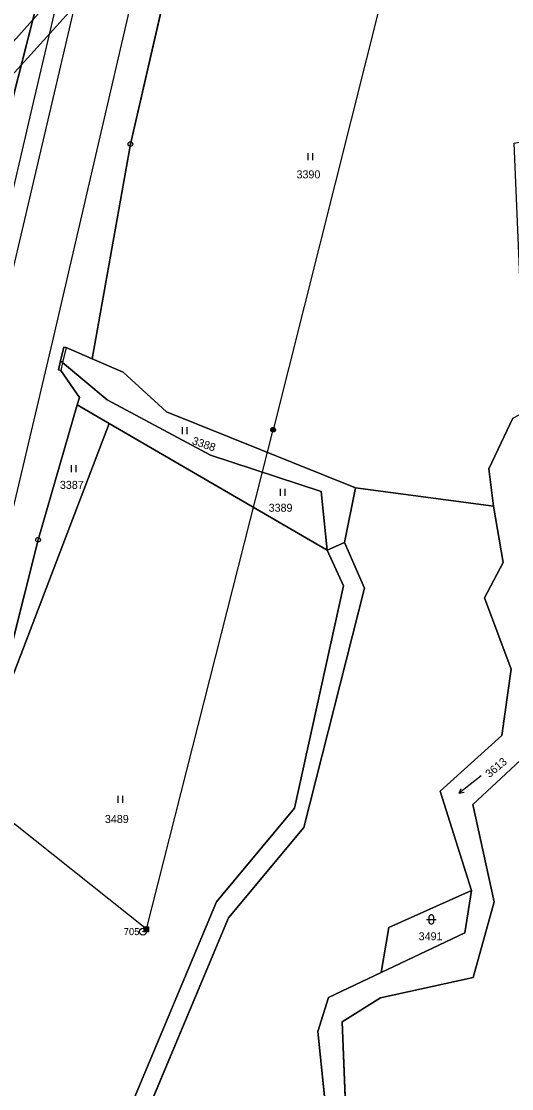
# Model space of a CAD drawing. Extents: x -689422 to -685210, y -987725 to -982160.
# Drawn here: x -686868.8 to -686764.7, y -987291.4 to -987064.7 of the extents above; entities that cross this region are included whole.
import ezdxf

# ---------------------------------------------------------------- set-up
doc = ezdxf.new("R2010")
doc.units = 0
for name, color, linetype in [('KN_Hranice obce', 7, 'Continuous'), ('KN_Hranice_katastrální území', 7, 'Continuous'), ('KN_Hranice_parcel', 7, 'Continuous'), ('KN_Hranice_parcel_vnitrni_kresba', 7, 'Continuous'), ('KN_Parcelni cisla', 7, 'Continuous'), ('KN_Polygon parcely', 7, 'Continuous'), ('KN_Pozemkove predmety', 7, 'Continuous'), ('KN_POZEMKY_OSTATNI PLOCHA', 7, 'Continuous'), ('KN_POZEMKY_TTP', 7, 'Continuous'), ('KN_POZEMKY_VODNI_PLOCHA', 7, 'Continuous'), ('KN_VYUZITI_07_vodni plocha_tok prirozeny', 7, 'Continuous'), ('KN_VYUZITI_16_ostatni plocha_silnice', 7, 'Continuous'), ('KN_VYUZITI_27_ostatni plocha_neplodna puda', 7, 'Continuous'), ('KN_Věcná břemena k části', 7, 'Continuous'), ('KN_Značky bodu BP', 7, 'Continuous'), ('KN_Značky kultur', 7, 'Continuous')]:
    doc.layers.add(name, color=color, linetype=linetype)

msp = doc.modelspace()

# ---------------------------------------------------------------- linework, layer by layer
at = {"layer": 'KN_Hranice obce'}
msp.add_lwpolyline([(-686820.99, -987437.27), (-686818.58, -987427.67), (-686801.28, -987416.83), (-686797.96, -987408.59), (-686806.59, -987396.9), (-686796.11, -987381.08), (-686798.52, -987372.42), (-686811.4, -987366.82), (-686818.14, -987363.89), (-686812.05, -987343.37), (-686806.85, -987337.62), (-686797.64, -987337.6), (-686788.35, -987337.57), (-686782.6, -987331.28), (-686793.5, -987309.55), (-686799.88, -987296.84), (-686800.64, -987277.24), (-686792.5, -987272.18), (-686772.85, -987267.81), (-686768.37, -987251.79), (-686772.91, -987231.1), (-686762.86, -987221.77)], dxfattribs=at)
at = {"layer": 'KN_Hranice_katastrální území'}
msp.add_lwpolyline([(-686820.99, -987437.27), (-686818.58, -987427.67), (-686801.28, -987416.83), (-686797.96, -987408.59), (-686806.59, -987396.9), (-686796.11, -987381.08), (-686798.52, -987372.42), (-686811.4, -987366.82), (-686818.14, -987363.89), (-686812.05, -987343.37), (-686806.85, -987337.62), (-686797.64, -987337.6), (-686788.35, -987337.57), (-686782.6, -987331.28), (-686793.5, -987309.55), (-686799.88, -987296.84), (-686800.64, -987277.24), (-686792.5, -987272.18), (-686772.85, -987267.81), (-686768.37, -987251.79), (-686772.91, -987231.1), (-686762.86, -987221.77)], dxfattribs=at)
at = {"layer": 'KN_Hranice_parcel'}
for p, q in [((-686858.63, -987033.94), (-686876.05, -987102.29)), ((-686853.73, -987136.42), (-686845.63, -987090.8)), ((-686859.26, -987134.02), (-686853.73, -987136.42)), ((-686856.92, -987146.2), (-686850.14, -987150.14)), ((-686850.14, -987150.14), (-686803.84, -987177.06)), ((-686800.17, -987175.43), (-686797.85, -987163.81)), ((-686797.85, -987163.81), (-686768.48, -987167.74)), ((-686803.84, -987177.06), (-686800.17, -987175.43)), ((-686800.64, -987277.24), (-686792.5, -987272.18))]:
    msp.add_line(p, q, dxfattribs=at)
for points in [[(-686845.63, -987090.8), (-686832.82, -987035.14), (-686831.93, -987033.05), (-686831.23, -987029.88), (-686833.48, -987027.69)], [(-686860.45, -987136.85), (-686859.75, -987133.91), (-686859.26, -987134.02)], [(-686856.92, -987146.2), (-686856.46, -987144.62), (-686860.42, -987138.91), (-686860.91, -987138.79), (-686860.45, -987136.85)], [(-686860.45, -987136.85), (-686860.02, -987137.21), (-686850.53, -987145.14), (-686828.6, -987156.89), (-686805.1, -987164.6), (-686803.84, -987177.06)], [(-686797.85, -987163.81), (-686837.96, -987147.68), (-686847.14, -987139.28), (-686853.73, -987136.42)], [(-686874.7, -987212.44), (-686865.24, -987174.86), (-686856.92, -987146.2)], [(-686768.48, -987167.74), (-686769.48, -987159.76), (-686764.42, -987149.05), (-686761.68, -987147.64)], [(-686874.7, -987212.44), (-686872.78, -987209.52), (-686850.14, -987150.14)], [(-686773.18, -987249.35), (-686779.82, -987228.28), (-686766.73, -987216.4), (-686764.74, -987202.36), (-686770.42, -987187.16), (-686766.47, -987179.71), (-686768.48, -987167.74)], [(-686800.17, -987175.43), (-686795.92, -987185.13), (-686808.79, -987235.94), (-686824.82, -987255.15), (-686842.83, -987298.21), (-686861.66, -987324.01), (-686864.61, -987345.11), (-686873.73, -987361.53), (-686879.26, -987371.3), (-686892.08, -987383.24), (-686911.94, -987431.93)], [(-686864, -987320.5), (-686845.7, -987295.48), (-686827.36, -987251.73), (-686810.8, -987231.84), (-686800.39, -987184.63), (-686803.84, -987177.06)], [(-686792.5, -987272.18), (-686772.85, -987267.81), (-686768.37, -987251.79), (-686772.91, -987231.1), (-686762.86, -987221.77)], [(-686792.38, -987266.77), (-686790.71, -987257.21), (-686773.18, -987249.35)], [(-686792.38, -987266.77), (-686774.59, -987258.31), (-686773.18, -987249.35)], [(-686799.15, -987316.14), (-686800.35, -987305.42), (-686803.89, -987297.85), (-686805.79, -987279.28), (-686803.53, -987272.08), (-686792.38, -987266.77)], [(-686793.5, -987309.55), (-686799.88, -987296.84), (-686800.64, -987277.24)]]:
    msp.add_lwpolyline(points, dxfattribs=at)
at = {"layer": 'KN_Hranice_parcel_vnitrni_kresba'}
for p, q in [((-686875.39, -987137.96), (-686832.86, -986956.93)), ((-686839.49, -987034.76), (-686861.96, -987131.65)), ((-686860.31, -987056.58), (-686866.54, -987083.15)), ((-686866.54, -987083.15), (-686872.74, -987109.71)), ((-686861.96, -987131.65), (-686881.87, -987215.85)), ((-686859.26, -987134.02), (-686860.02, -987137.21)), ((-686860.02, -987137.21), (-686860.42, -987138.91))]:
    msp.add_line(p, q, dxfattribs=at)
at = {"layer": 'KN_Polygon parcely'}
for points in [[(-686747.77, -987087.42), (-686752.49, -987079.19), (-686762.4, -987075.87), (-686759.82, -987052.91), (-686772.88, -987046.04), (-686802.9, -987044.34), (-686812.43, -987035.47), (-686814.31, -987020.88), (-686821.44, -987025.8), (-686832.07, -987023.08), (-686833.48, -987027.69), (-686831.23, -987029.88), (-686831.93, -987033.05), (-686832.82, -987035.14), (-686845.63, -987090.8), (-686853.73, -987136.42), (-686847.14, -987139.28), (-686837.96, -987147.68), (-686797.85, -987163.81), (-686768.48, -987167.74), (-686769.48, -987159.76), (-686764.42, -987149.05), (-686761.68, -987147.64), (-686764.13, -987090.59)], [(-686871.04, -987073.57), (-686876.05, -987102.29), (-686858.63, -987033.94), (-686864.62, -987034.27), (-686873.93, -987034.78), (-686871.67, -987041.32), (-686871.26, -987062.4)], [(-686860.02, -987137.21), (-686850.53, -987145.14), (-686828.6, -987156.89), (-686805.1, -987164.6), (-686803.84, -987177.06), (-686800.17, -987175.43), (-686797.85, -987163.81), (-686837.96, -987147.68), (-686847.14, -987139.28), (-686853.73, -987136.42), (-686859.26, -987134.02), (-686859.75, -987133.91), (-686860.45, -987136.85)], [(-686803.84, -987177.06), (-686805.1, -987164.6), (-686828.6, -987156.89), (-686850.53, -987145.14), (-686860.02, -987137.21), (-686860.45, -987136.85), (-686860.91, -987138.79), (-686860.42, -987138.91), (-686856.46, -987144.62), (-686856.92, -987146.2), (-686850.14, -987150.14)], [(-686872.78, -987209.52), (-686850.14, -987150.14), (-686856.92, -987146.2), (-686865.24, -987174.86), (-686874.7, -987212.44)], [(-686827.36, -987251.73), (-686810.8, -987231.84), (-686800.39, -987184.63), (-686803.84, -987177.06), (-686850.14, -987150.14), (-686872.78, -987209.52), (-686874.7, -987212.44), (-686876.52, -987219.5), (-686877.95, -987225.59), (-686892.3, -987294.32), (-686895.94, -987311.75), (-686864, -987320.5), (-686845.7, -987295.48)], [(-686912.25, -987422.7), (-686911.94, -987431.93), (-686892.08, -987383.24), (-686879.26, -987371.3), (-686873.73, -987361.53), (-686864.61, -987345.11), (-686861.66, -987324.01), (-686842.83, -987298.21), (-686824.82, -987255.15), (-686808.79, -987235.94), (-686795.92, -987185.13), (-686800.17, -987175.43), (-686803.84, -987177.06), (-686800.39, -987184.63), (-686810.8, -987231.84), (-686827.36, -987251.73), (-686845.7, -987295.48), (-686864, -987320.5), (-686868.77, -987344.54), (-686877.44, -987359.47), (-686882.94, -987369.21), (-686894.99, -987380.11), (-686910.2, -987419.2)], [(-686774.59, -987258.31), (-686773.18, -987249.35), (-686790.71, -987257.21), (-686792.38, -987266.77)]]:
    msp.add_lwpolyline(points, close=True, dxfattribs=at)
for points in [[(-686858.63, -987033.94), (-686876.05, -987102.29), (-686879.29, -987115), (-686880.68, -987119.19), (-686882.17, -987134.31), (-686889.77, -987168.22), (-686890.45, -987171.33), (-686896.39, -987191.37), (-686898.12, -987200.55), (-686901.19, -987210.68), (-686924.86, -987326.21), (-686934.53, -987388.95), (-686942.18, -987438.97)], [(-686912.26, -987437.97), (-686911.94, -987431.93), (-686912.25, -987422.7), (-686910.21, -987390.09), (-686906.03, -987360.01), (-686895.94, -987311.75), (-686892.3, -987294.32), (-686877.95, -987225.59), (-686876.52, -987219.5), (-686874.7, -987212.44), (-686865.24, -987174.86), (-686856.92, -987146.2), (-686856.46, -987144.62), (-686860.42, -987138.91), (-686860.91, -987138.79), (-686860.45, -987136.85), (-686859.75, -987133.91), (-686859.26, -987134.02), (-686853.73, -987136.42), (-686845.63, -987090.8), (-686832.82, -987035.14)], [(-686764.42, -987149.05), (-686769.48, -987159.76), (-686768.48, -987167.74), (-686766.47, -987179.71), (-686770.42, -987187.16), (-686764.74, -987202.36), (-686766.73, -987216.4), (-686779.82, -987228.28), (-686773.18, -987249.35), (-686774.59, -987258.31), (-686792.38, -987266.77), (-686803.53, -987272.08), (-686805.79, -987279.28), (-686803.89, -987297.85), (-686800.35, -987305.42), (-686799.15, -987316.14), (-686796.36, -987319.72), (-686788.31, -987330.03)], [(-686803.89, -987297.85), (-686805.79, -987279.28), (-686803.53, -987272.08), (-686792.38, -987266.77), (-686790.71, -987257.21), (-686773.18, -987249.35), (-686779.82, -987228.28), (-686766.73, -987216.4), (-686764.74, -987202.36), (-686770.42, -987187.16), (-686766.47, -987179.71), (-686768.48, -987167.74), (-686797.85, -987163.81), (-686800.17, -987175.43), (-686795.92, -987185.13), (-686808.79, -987235.94), (-686824.82, -987255.15), (-686842.83, -987298.21)], [(-686820.99, -987437.27), (-686818.58, -987427.67), (-686801.28, -987416.83), (-686797.96, -987408.59), (-686806.59, -987396.9), (-686796.11, -987381.08), (-686798.52, -987372.42), (-686811.4, -987366.82), (-686818.14, -987363.89), (-686812.05, -987343.37), (-686806.85, -987337.62), (-686797.64, -987337.6), (-686788.35, -987337.57), (-686782.6, -987331.28), (-686793.5, -987309.55), (-686799.88, -987296.84), (-686800.64, -987277.24), (-686792.5, -987272.18), (-686772.85, -987267.81), (-686768.37, -987251.79), (-686772.91, -987231.1), (-686762.86, -987221.77)]]:
    msp.add_lwpolyline(points, dxfattribs=at)
at = {"layer": 'KN_Pozemkove predmety'}
for p, q in [((-686789.51, -987048.94), (-686815.32, -987151.49)), ((-686842.18, -987257.58), (-686815.32, -987151.49)), ((-686842.18, -987257.58), (-686929.35, -987188.17)), ((-686842.68, -987257.08), (-686841.68, -987257.08)), ((-686842.68, -987258.08), (-686842.68, -987257.08)), ((-686842.68, -987257.28), (-686841.68, -987257.28)), ((-686842.68, -987257.48), (-686841.68, -987257.48)), ((-686842.68, -987257.68), (-686841.68, -987257.68)), ((-686842.68, -987257.88), (-686841.68, -987257.88)), ((-686842.68, -987258.08), (-686841.68, -987258.08)), ((-686842.48, -987258.08), (-686842.48, -987257.08)), ((-686842.28, -987258.08), (-686842.28, -987257.08)), ((-686842.08, -987258.08), (-686842.08, -987257.08)), ((-686841.88, -987258.08), (-686841.88, -987257.08)), ((-686841.68, -987258.08), (-686841.68, -987257.08))]:
    msp.add_line(p, q, dxfattribs=at)
for radius in [0.5, 0.4, 0.3, 0.2, 0.1]:
    msp.add_circle((-686815.32, -987151.49), radius, dxfattribs=at)
at = {"layer": 'KN_POZEMKY_OSTATNI PLOCHA'}
for p, q in [((-686876.05, -987102.29), (-686858.63, -987033.94)), ((-686858.63, -987033.94), (-686876.05, -987102.29)), ((-686832.82, -987035.14), (-686845.63, -987090.8)), ((-686845.63, -987090.8), (-686853.73, -987136.42)), ((-686859.75, -987133.91), (-686860.45, -987136.85)), ((-686859.26, -987134.02), (-686859.75, -987133.91)), ((-686853.73, -987136.42), (-686859.26, -987134.02)), ((-686860.45, -987136.85), (-686860.91, -987138.79)), ((-686860.91, -987138.79), (-686860.42, -987138.91)), ((-686860.42, -987138.91), (-686856.46, -987144.62)), ((-686856.46, -987144.62), (-686856.92, -987146.2)), ((-686856.92, -987146.2), (-686865.24, -987174.86)), ((-686865.24, -987174.86), (-686874.7, -987212.44)), ((-686790.71, -987257.21), (-686773.18, -987249.35)), ((-686773.18, -987249.35), (-686774.59, -987258.31)), ((-686792.38, -987266.77), (-686790.71, -987257.21)), ((-686774.59, -987258.31), (-686792.38, -987266.77))]:
    msp.add_line(p, q, dxfattribs=at)
at = {"layer": 'KN_POZEMKY_TTP'}
for p, q in [((-686845.63, -987090.8), (-686832.82, -987035.14)), ((-686853.73, -987136.42), (-686845.63, -987090.8)), ((-686860.45, -987136.85), (-686859.75, -987133.91)), ((-686859.75, -987133.91), (-686859.26, -987134.02)), ((-686859.26, -987134.02), (-686853.73, -987136.42)), ((-686860.91, -987138.79), (-686860.45, -987136.85)), ((-686860.45, -987136.85), (-686860.02, -987137.21)), ((-686860.02, -987137.21), (-686860.45, -987136.85)), ((-686860.02, -987137.21), (-686850.53, -987145.14)), ((-686850.53, -987145.14), (-686860.02, -987137.21)), ((-686847.14, -987139.28), (-686853.73, -987136.42)), ((-686853.73, -987136.42), (-686847.14, -987139.28)), ((-686860.42, -987138.91), (-686860.91, -987138.79)), ((-686856.46, -987144.62), (-686860.42, -987138.91)), ((-686837.96, -987147.68), (-686847.14, -987139.28)), ((-686847.14, -987139.28), (-686837.96, -987147.68)), ((-686856.92, -987146.2), (-686856.46, -987144.62)), ((-686850.53, -987145.14), (-686828.6, -987156.89)), ((-686828.6, -987156.89), (-686850.53, -987145.14)), ((-686865.24, -987174.86), (-686856.92, -987146.2)), ((-686850.14, -987150.14), (-686856.92, -987146.2)), ((-686856.92, -987146.2), (-686850.14, -987150.14)), ((-686797.85, -987163.81), (-686837.96, -987147.68)), ((-686837.96, -987147.68), (-686797.85, -987163.81)), ((-686764.42, -987149.05), (-686769.48, -987159.76)), ((-686850.14, -987150.14), (-686872.78, -987209.52)), ((-686872.78, -987209.52), (-686850.14, -987150.14)), ((-686803.84, -987177.06), (-686850.14, -987150.14)), ((-686850.14, -987150.14), (-686803.84, -987177.06)), ((-686828.6, -987156.89), (-686805.1, -987164.6)), ((-686805.1, -987164.6), (-686828.6, -987156.89)), ((-686769.48, -987159.76), (-686768.48, -987167.74)), ((-686805.1, -987164.6), (-686803.84, -987177.06)), ((-686803.84, -987177.06), (-686805.1, -987164.6)), ((-686800.17, -987175.43), (-686797.85, -987163.81)), ((-686797.85, -987163.81), (-686800.17, -987175.43)), ((-686768.48, -987167.74), (-686797.85, -987163.81)), ((-686797.85, -987163.81), (-686768.48, -987167.74)), ((-686768.48, -987167.74), (-686766.47, -987179.71)), ((-686874.7, -987212.44), (-686865.24, -987174.86)), ((-686803.84, -987177.06), (-686800.17, -987175.43)), ((-686800.17, -987175.43), (-686803.84, -987177.06)), ((-686803.84, -987177.06), (-686800.39, -987184.63)), ((-686800.39, -987184.63), (-686803.84, -987177.06)), ((-686795.92, -987185.13), (-686800.17, -987175.43)), ((-686800.17, -987175.43), (-686795.92, -987185.13)), ((-686766.47, -987179.71), (-686770.42, -987187.16)), ((-686800.39, -987184.63), (-686810.8, -987231.84)), ((-686810.8, -987231.84), (-686800.39, -987184.63)), ((-686808.79, -987235.94), (-686795.92, -987185.13)), ((-686795.92, -987185.13), (-686808.79, -987235.94)), ((-686770.42, -987187.16), (-686764.74, -987202.36)), ((-686764.74, -987202.36), (-686766.73, -987216.4)), ((-686766.73, -987216.4), (-686779.82, -987228.28)), ((-686779.82, -987228.28), (-686773.18, -987249.35)), ((-686810.8, -987231.84), (-686827.36, -987251.73)), ((-686827.36, -987251.73), (-686810.8, -987231.84)), ((-686824.82, -987255.15), (-686808.79, -987235.94)), ((-686808.79, -987235.94), (-686824.82, -987255.15)), ((-686773.18, -987249.35), (-686790.71, -987257.21)), ((-686827.36, -987251.73), (-686845.7, -987295.48)), ((-686845.7, -987295.48), (-686827.36, -987251.73)), ((-686842.83, -987298.21), (-686824.82, -987255.15)), ((-686824.82, -987255.15), (-686842.83, -987298.21)), ((-686790.71, -987257.21), (-686792.38, -987266.77)), ((-686792.38, -987266.77), (-686803.53, -987272.08)), ((-686803.53, -987272.08), (-686805.79, -987279.28)), ((-686805.79, -987279.28), (-686803.89, -987297.85))]:
    msp.add_line(p, q, dxfattribs=at)
at = {"layer": 'KN_POZEMKY_VODNI_PLOCHA'}
for p, q in [((-686769.48, -987159.76), (-686764.42, -987149.05)), ((-686768.48, -987167.74), (-686769.48, -987159.76)), ((-686766.47, -987179.71), (-686768.48, -987167.74)), ((-686770.42, -987187.16), (-686766.47, -987179.71)), ((-686764.74, -987202.36), (-686770.42, -987187.16)), ((-686766.73, -987216.4), (-686764.74, -987202.36)), ((-686779.82, -987228.28), (-686766.73, -987216.4)), ((-686762.86, -987221.77), (-686772.91, -987231.1)), ((-686773.18, -987249.35), (-686779.82, -987228.28)), ((-686772.91, -987231.1), (-686768.37, -987251.79)), ((-686774.59, -987258.31), (-686773.18, -987249.35)), ((-686768.37, -987251.79), (-686772.85, -987267.81)), ((-686792.38, -987266.77), (-686774.59, -987258.31)), ((-686803.53, -987272.08), (-686792.38, -987266.77)), ((-686772.85, -987267.81), (-686792.5, -987272.18)), ((-686805.79, -987279.28), (-686803.53, -987272.08)), ((-686792.5, -987272.18), (-686800.64, -987277.24)), ((-686800.64, -987277.24), (-686799.88, -987296.84)), ((-686803.89, -987297.85), (-686805.79, -987279.28))]:
    msp.add_line(p, q, dxfattribs=at)
at = {"layer": 'KN_VYUZITI_07_vodni plocha_tok prirozeny'}
for p, q in [((-686769.48, -987159.76), (-686764.42, -987149.05)), ((-686768.48, -987167.74), (-686769.48, -987159.76)), ((-686766.47, -987179.71), (-686768.48, -987167.74)), ((-686770.42, -987187.16), (-686766.47, -987179.71)), ((-686764.74, -987202.36), (-686770.42, -987187.16)), ((-686766.73, -987216.4), (-686764.74, -987202.36)), ((-686779.82, -987228.28), (-686766.73, -987216.4)), ((-686762.86, -987221.77), (-686772.91, -987231.1)), ((-686773.18, -987249.35), (-686779.82, -987228.28)), ((-686772.91, -987231.1), (-686768.37, -987251.79)), ((-686774.59, -987258.31), (-686773.18, -987249.35)), ((-686768.37, -987251.79), (-686772.85, -987267.81)), ((-686792.38, -987266.77), (-686774.59, -987258.31)), ((-686803.53, -987272.08), (-686792.38, -987266.77)), ((-686772.85, -987267.81), (-686792.5, -987272.18)), ((-686805.79, -987279.28), (-686803.53, -987272.08)), ((-686792.5, -987272.18), (-686800.64, -987277.24)), ((-686800.64, -987277.24), (-686799.88, -987296.84)), ((-686803.89, -987297.85), (-686805.79, -987279.28))]:
    msp.add_line(p, q, dxfattribs=at)
at = {"layer": 'KN_VYUZITI_16_ostatni plocha_silnice'}
for p, q in [((-686876.05, -987102.29), (-686858.63, -987033.94)), ((-686858.63, -987033.94), (-686876.05, -987102.29)), ((-686832.82, -987035.14), (-686845.63, -987090.8)), ((-686845.63, -987090.8), (-686853.73, -987136.42)), ((-686859.75, -987133.91), (-686860.45, -987136.85)), ((-686859.26, -987134.02), (-686859.75, -987133.91)), ((-686853.73, -987136.42), (-686859.26, -987134.02)), ((-686860.45, -987136.85), (-686860.91, -987138.79)), ((-686860.91, -987138.79), (-686860.42, -987138.91)), ((-686860.42, -987138.91), (-686856.46, -987144.62)), ((-686856.46, -987144.62), (-686856.92, -987146.2)), ((-686856.92, -987146.2), (-686865.24, -987174.86)), ((-686865.24, -987174.86), (-686874.7, -987212.44))]:
    msp.add_line(p, q, dxfattribs=at)
at = {"layer": 'KN_VYUZITI_27_ostatni plocha_neplodna puda'}
for p, q in [((-686790.71, -987257.21), (-686773.18, -987249.35)), ((-686773.18, -987249.35), (-686774.59, -987258.31)), ((-686792.38, -987266.77), (-686790.71, -987257.21)), ((-686774.59, -987258.31), (-686792.38, -987266.77))]:
    msp.add_line(p, q, dxfattribs=at)
at = {"layer": 'KN_Věcná břemena k části'}
msp.add_lwpolyline([(-686871.12, -987069.7), (-686871.04, -987073.57), (-686871.66, -987077.13), (-686868.84, -987074.02), (-686832.08, -987033.41), (-686831.93, -987033.05), (-686831.23, -987029.88), (-686833.36, -987027.8), (-686866.42, -987064.49)], close=True, dxfattribs=at)
at = {"layer": 'KN_Značky bodu BP'}
for centre, radius in [((-686845.63, -987090.8), 0.5), ((-686845.63, -987090.8), 0.0303), ((-686865.24, -987174.86), 0.5), ((-686865.24, -987174.86), 0.0303), ((-686842.95, -987258.08), 0.75), ((-686842.95, -987258.08), 0.03)]:
    msp.add_circle(centre, radius, dxfattribs=at)
at = {"layer": 'KN_Značky kultur'}
for p, q in [((-686807.87, -987094.21), (-686807.87, -987092.71)), ((-686806.87, -987094.21), (-686806.87, -987092.71)), ((-686834.55, -987152.43), (-686834.55, -987150.93)), ((-686833.55, -987152.43), (-686833.55, -987150.93)), ((-686858.13, -987160.51), (-686858.13, -987159.01)), ((-686857.13, -987160.51), (-686857.13, -987159.01)), ((-686813.78, -987165.54), (-686813.78, -987164.04)), ((-686812.78, -987165.54), (-686812.78, -987164.04)), ((-686771.09, -987224.98), (-686775.82, -987228.67)), ((-686848.22, -987230.72), (-686848.22, -987229.22)), ((-686847.22, -987230.72), (-686847.22, -987229.22)), ((-686775.82, -987228.67), (-686775.36, -987227.67)), ((-686775.82, -987228.67), (-686774.74, -987228.46)), ((-686782.71, -987255.5), (-686780.71, -987255.5)), ((-686782.21, -987255), (-686782.21, -987256)), ((-686781.21, -987256), (-686781.21, -987255))]:
    msp.add_line(p, q, dxfattribs=at)
for centre, start, end in [((-686781.71, -987255), 0, 180), ((-686781.71, -987256), 180, 359.9879)]:
    msp.add_arc(centre, 0.5, start, end, dxfattribs=at)

# ---------------------------------------------------------------- texts
at = {"layer": 'KN_Parcelni cisla'}
for s, p in [('3390', (-686810.34, -987098.09)), ('3387', (-686860.6, -987164.04)), ('3389', (-686816.26, -987168.9)), ('3489', (-686851.04, -987235.01)), ('3491', (-686784.4, -987259.92))]:
    msp.add_text(s, height=1.7, dxfattribs=at).set_placement(p)
for s, rotation, p in [('3388', 341, (-686832.67, -987154.5)), ('3613', 40, (-686769.36, -987225.5))]:
    msp.add_text(s, height=1.7, rotation=rotation, dxfattribs=at).set_placement(p)
at = {"layer": 'KN_Značky bodu BP'}
msp.add_text('705', height=1.5, dxfattribs=at).set_placement((-686847.05, -987258.83))

doc.saveas('drawing.dxf')
